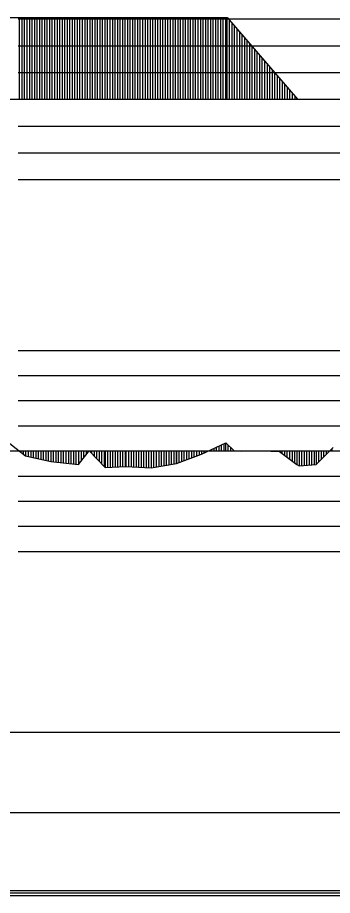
# Model space of a CAD drawing. Extents: x 2 to 10148, y 0 to 380.
# Drawn here: x 533.5 to 564.8, y 197.8 to 285.1 of the extents above; entities that cross this region are included whole.
import ezdxf

# ---------------------------------------------------------------- set-up
doc = ezdxf.new("R2010")
doc.units = 0
for name, color, linetype in [('POSUN_CARA', 7, 'Continuous'), ('POSUN_RASTR', 7, 'Continuous'), ('RYCHL_RASTR', 7, 'Continuous'), ('ZRYCHL_CARA', 7, 'Continuous'), ('ZRYCHL_RASTR', 7, 'Continuous')]:
    doc.layers.add(name, color=color, linetype=linetype)

msp = doc.modelspace()

# ---------------------------------------------------------------- linework, layer by layer
at = {"layer": 'POSUN_CARA'}
for p, q in [((531.786, 243.481), (534.277, 241.499)), ((533.536, 242), (533.536, 242.089)), ((551.755, 241.69), (554.173, 242.786)), ((552.755, 242), (552.755, 242.143)), ((553.005, 242), (553.005, 242.257)), ((553.255, 242), (553.255, 242.37)), ((553.505, 242), (553.505, 242.483)), ((553.755, 242), (553.755, 242.597)), ((554.005, 242), (554.005, 242.71)), ((554.173, 242.786), (555, 242.001)), ((554.173, 242), (554.173, 242.786)), ((554.423, 242), (554.423, 242.549)), ((554.673, 242), (554.673, 242.312)), ((554.923, 242), (554.923, 242.074)), ((564.507, 242), (564.854, 242.329)), ((564.757, 242), (564.757, 242.237)), ((533.786, 242), (533.786, 241.89)), ((534.036, 242), (534.036, 241.691)), ((534.277, 242), (534.277, 241.499)), ((534.277, 241.499), (536.771, 240.936)), ((534.527, 242), (534.527, 241.443)), ((534.777, 242), (534.777, 241.386)), ((535.027, 242), (535.027, 241.33)), ((535.277, 242), (535.277, 241.273)), ((535.527, 242), (535.527, 241.217)), ((535.777, 242), (535.777, 241.161)), ((536.027, 242), (536.027, 241.104)), ((536.277, 242), (536.277, 241.048)), ((536.527, 242), (536.527, 240.991)), ((536.771, 242), (536.771, 240.936)), ((537.021, 242), (537.021, 240.911)), ((537.271, 242), (537.271, 240.886)), ((537.521, 242), (537.521, 240.861)), ((537.771, 242), (537.771, 240.836)), ((538.021, 242), (538.021, 240.811)), ((538.271, 242), (538.271, 240.786)), ((538.521, 242), (538.521, 240.761)), ((538.771, 242), (538.771, 240.736)), ((539.021, 242), (539.021, 240.71)), ((539.271, 242), (539.271, 240.685)), ((539.521, 242), (539.521, 240.66)), ((539.532, 240.659), (540.581, 242.002)), ((539.532, 242), (539.532, 240.659)), ((539.782, 242), (539.782, 240.979)), ((540.032, 242), (540.032, 241.3)), ((540.282, 242), (540.282, 241.62)), ((540.532, 242), (540.532, 241.94)), ((540.581, 242.002), (542.165, 240.345)), ((540.581, 242), (540.581, 242.002)), ((540.831, 242), (540.831, 241.741)), ((541.081, 242), (541.081, 241.479)), ((541.331, 242), (541.331, 241.218)), ((541.581, 242), (541.581, 240.956)), ((541.831, 242), (541.831, 240.695)), ((542.081, 242), (542.081, 240.433)), ((542.165, 242), (542.165, 240.345)), ((542.415, 242), (542.415, 240.359)), ((542.665, 242), (542.665, 240.372)), ((542.915, 242), (542.915, 240.386)), ((543.165, 242), (543.165, 240.4)), ((543.415, 242), (543.415, 240.414)), ((543.665, 242), (543.665, 240.428)), ((543.915, 242), (543.915, 240.442)), ((544.165, 242), (544.165, 240.456)), ((544.25, 242), (544.25, 240.461)), ((544.5, 242), (544.5, 240.446)), ((544.75, 242), (544.75, 240.431)), ((545, 242), (545, 240.416)), ((545.25, 242), (545.25, 240.401)), ((545.5, 242), (545.5, 240.385)), ((545.75, 242), (545.75, 240.37)), ((546, 242), (546, 240.355)), ((546.25, 242), (546.25, 240.34)), ((546.5, 242), (546.5, 240.325)), ((546.75, 242), (546.75, 240.31)), ((547, 242), (547, 240.355)), ((547.25, 242), (547.25, 240.399)), ((547.5, 242), (547.5, 240.443)), ((547.75, 242), (547.75, 240.488)), ((548, 242), (548, 240.532)), ((548.25, 242), (548.25, 240.576)), ((548.5, 242), (548.5, 240.62)), ((548.75, 242), (548.75, 240.665)), ((549, 242), (549, 240.709)), ((549.25, 242), (549.25, 240.753)), ((549.261, 242), (549.261, 240.755)), ((549.261, 240.755), (551.755, 241.69)), ((549.511, 242), (549.511, 240.849)), ((549.761, 242), (549.761, 240.943)), ((550.011, 242), (550.011, 241.037)), ((550.261, 242), (550.261, 241.13)), ((550.511, 242), (550.511, 241.224)), ((550.761, 242), (550.761, 241.318)), ((551.011, 242), (551.011, 241.412)), ((551.261, 242), (551.261, 241.505)), ((551.511, 242), (551.511, 241.599)), ((551.755, 242), (551.755, 241.69)), ((552.005, 242), (552.005, 241.804)), ((552.255, 242), (552.255, 241.917)), ((552.505, 242), (552.505, 242.03)), ((555, 242.001), (555.712, 241.959)), ((555, 242), (555, 242.001)), ((555.25, 242), (555.25, 241.986)), ((555.5, 242), (555.5, 241.971)), ((555.712, 242), (555.712, 241.959)), ((555.712, 241.959), (557.754, 241.99)), ((555.962, 242), (555.962, 241.963)), ((556.212, 242), (556.212, 241.966)), ((556.462, 242), (556.462, 241.97)), ((556.712, 242), (556.712, 241.974)), ((556.962, 242), (556.962, 241.978)), ((557.212, 242), (557.212, 241.982)), ((557.462, 242), (557.462, 241.986)), ((557.712, 242), (557.712, 241.989)), ((557.754, 242), (557.754, 241.99)), ((557.754, 241.99), (559.506, 241.927)), ((558.004, 242), (558.004, 241.981)), ((558.254, 242), (558.254, 241.972)), ((558.504, 242), (558.504, 241.963)), ((558.754, 242), (558.754, 241.954)), ((559.004, 242), (559.004, 241.945)), ((559.254, 242), (559.254, 241.936)), ((559.504, 242), (559.504, 241.927)), ((559.506, 242), (559.506, 241.927)), ((559.506, 241.927), (561.246, 240.637)), ((559.756, 242), (559.756, 241.742)), ((560.006, 242), (560.006, 241.556)), ((560.256, 242), (560.256, 241.371)), ((560.506, 242), (560.506, 241.186)), ((560.756, 242), (560.756, 241)), ((561.006, 242), (561.006, 240.815)), ((561.246, 242), (561.246, 240.637)), ((561.46, 242), (561.46, 240.497)), ((561.71, 242), (561.71, 240.518)), ((561.96, 242), (561.96, 240.54)), ((562.21, 242), (562.21, 240.562)), ((562.46, 242), (562.46, 240.583)), ((562.71, 242), (562.71, 240.605)), ((562.96, 242), (562.96, 240.626)), ((563.142, 240.642), (564.507, 242)), ((563.142, 242), (563.142, 240.642)), ((563.392, 242), (563.392, 240.89)), ((563.642, 242), (563.642, 241.139)), ((563.892, 242), (563.892, 241.388)), ((564.142, 242), (564.142, 241.637)), ((564.392, 242), (564.392, 241.885)), ((564.507, 242), (564.507, 242)), ((536.771, 240.936), (539.532, 240.659)), ((542.165, 240.345), (544.25, 240.461)), ((544.25, 240.461), (546.75, 240.31)), ((546.75, 240.31), (549.261, 240.755)), ((561.246, 240.637), (561.46, 240.497)), ((561.46, 240.497), (563.142, 240.642))]:
    msp.add_line(p, q, dxfattribs=at)
at = {"layer": 'POSUN_RASTR'}
for p, q in [((533.52, 252), (632.736, 252)), ((533.52, 249.5), (632.736, 249.5)), ((533.52, 247), (632.736, 247)), ((533.52, 244.5), (632.736, 244.5)), ((303.52, 242), (632.736, 242)), ((533.52, 239.5), (632.736, 239.5)), ((533.52, 237), (632.736, 237)), ((533.52, 234.5), (632.736, 234.5)), ((533.52, 232), (632.736, 232))]:
    msp.add_line(p, q, dxfattribs=at)
at = {"layer": 'RYCHL_RASTR'}
for p, q in [((301.52, 214), (632.736, 214)), ((301.52, 206), (632.736, 206)), ((301.52, 198.25), (632.736, 198.25)), ((301.52, 198), (632.736, 198)), ((301.52, 197.75), (632.736, 197.75))]:
    msp.add_line(p, q, dxfattribs=at)
at = {"layer": 'ZRYCHL_CARA'}
for p, q in [((529.427, 285.134), (554.304, 285.134)), ((533.677, 277), (533.677, 285.134)), ((533.927, 277), (533.927, 285.134)), ((534.177, 277), (534.177, 285.134)), ((534.427, 277), (534.427, 285.134)), ((534.677, 277), (534.677, 285.134)), ((534.927, 277), (534.927, 285.134)), ((535.177, 277), (535.177, 285.134)), ((535.427, 277), (535.427, 285.134)), ((535.677, 277), (535.677, 285.134)), ((535.927, 277), (535.927, 285.134)), ((536.177, 277), (536.177, 285.134)), ((536.427, 277), (536.427, 285.134)), ((536.677, 277), (536.677, 285.134)), ((536.927, 277), (536.927, 285.134)), ((537.177, 277), (537.177, 285.134)), ((537.427, 277), (537.427, 285.134)), ((537.677, 277), (537.677, 285.134)), ((537.927, 277), (537.927, 285.134)), ((538.177, 277), (538.177, 285.134)), ((538.427, 277), (538.427, 285.134)), ((538.677, 277), (538.677, 285.134)), ((538.927, 277), (538.927, 285.134)), ((539.177, 277), (539.177, 285.134)), ((539.427, 277), (539.427, 285.134)), ((539.677, 277), (539.677, 285.134)), ((539.927, 277), (539.927, 285.134)), ((540.177, 277), (540.177, 285.134)), ((540.427, 277), (540.427, 285.134)), ((540.677, 277), (540.677, 285.134)), ((540.927, 277), (540.927, 285.134)), ((541.177, 277), (541.177, 285.134)), ((541.427, 277), (541.427, 285.134)), ((541.677, 277), (541.677, 285.134)), ((541.927, 277), (541.927, 285.134)), ((542.177, 277), (542.177, 285.134)), ((542.427, 277), (542.427, 285.134)), ((542.677, 277), (542.677, 285.134)), ((542.927, 277), (542.927, 285.134)), ((543.177, 277), (543.177, 285.134)), ((543.427, 277), (543.427, 285.134)), ((543.677, 277), (543.677, 285.134)), ((543.927, 277), (543.927, 285.134)), ((544.177, 277), (544.177, 285.134)), ((544.427, 277), (544.427, 285.134)), ((544.677, 277), (544.677, 285.134)), ((544.927, 277), (544.927, 285.134)), ((545.177, 277), (545.177, 285.134)), ((545.427, 277), (545.427, 285.134)), ((545.677, 277), (545.677, 285.134)), ((545.927, 277), (545.927, 285.134)), ((546.177, 277), (546.177, 285.134)), ((546.427, 277), (546.427, 285.134)), ((546.677, 277), (546.677, 285.134)), ((546.927, 277), (546.927, 285.134)), ((547.177, 277), (547.177, 285.134)), ((547.427, 277), (547.427, 285.134)), ((547.677, 277), (547.677, 285.134)), ((547.927, 277), (547.927, 285.134)), ((548.177, 277), (548.177, 285.134)), ((548.427, 277), (548.427, 285.134)), ((548.677, 277), (548.677, 285.134)), ((548.927, 277), (548.927, 285.134)), ((549.177, 277), (549.177, 285.134)), ((549.427, 277), (549.427, 285.134)), ((549.677, 277), (549.677, 285.134)), ((549.927, 277), (549.927, 285.134)), ((550.177, 277), (550.177, 285.134)), ((550.427, 277), (550.427, 285.134)), ((550.677, 277), (550.677, 285.134)), ((550.927, 277), (550.927, 285.134)), ((551.177, 277), (551.177, 285.134)), ((551.427, 277), (551.427, 285.134)), ((551.677, 277), (551.677, 285.134)), ((551.927, 277), (551.927, 285.134)), ((552.177, 277), (552.177, 285.134)), ((552.427, 277), (552.427, 285.134)), ((552.677, 277), (552.677, 285.134)), ((552.927, 277), (552.927, 285.134)), ((553.177, 277), (553.177, 285.134)), ((553.427, 277), (553.427, 285.134)), ((553.677, 277), (553.677, 285.134)), ((553.927, 277), (553.927, 285.134)), ((554.177, 277), (554.177, 285.134)), ((554.304, 277), (554.304, 285.134)), ((554.304, 285.134), (561.304, 277)), ((554.554, 277), (554.554, 284.843)), ((554.804, 277), (554.804, 284.553)), ((555.054, 277), (555.054, 284.262)), ((555.304, 277), (555.304, 283.972)), ((555.554, 277), (555.554, 283.681)), ((555.804, 277), (555.804, 283.391)), ((556.054, 277), (556.054, 283.1)), ((556.304, 277), (556.304, 282.81)), ((556.554, 277), (556.554, 282.519)), ((556.804, 277), (556.804, 282.229)), ((557.054, 277), (557.054, 281.938)), ((557.304, 277), (557.304, 281.648)), ((557.554, 277), (557.554, 281.357)), ((557.804, 277), (557.804, 281.067)), ((558.054, 277), (558.054, 280.776)), ((558.304, 277), (558.304, 280.486)), ((558.554, 277), (558.554, 280.195)), ((558.804, 277), (558.804, 279.905)), ((559.054, 277), (559.054, 279.614)), ((559.304, 277), (559.304, 279.324)), ((559.554, 277), (559.554, 279.033)), ((559.804, 277), (559.804, 278.743)), ((560.054, 277), (560.054, 278.452)), ((560.304, 277), (560.304, 278.162)), ((560.554, 277), (560.554, 277.871)), ((560.804, 277), (560.804, 277.581)), ((561.054, 277), (561.054, 277.29)), ((303.52, 277), (632.736, 277)), ((561.304, 277), (561.304, 277))]:
    msp.add_line(p, q, dxfattribs=at)
at = {"layer": 'ZRYCHL_RASTR'}
for p, q in [((533.52, 285), (632.736, 285)), ((533.52, 282.333), (632.736, 282.333)), ((533.52, 279.667), (632.736, 279.667)), ((533.52, 274.333), (632.736, 274.333)), ((533.52, 271.667), (632.736, 271.667)), ((533.52, 269), (632.736, 269))]:
    msp.add_line(p, q, dxfattribs=at)

doc.saveas('drawing.dxf')
